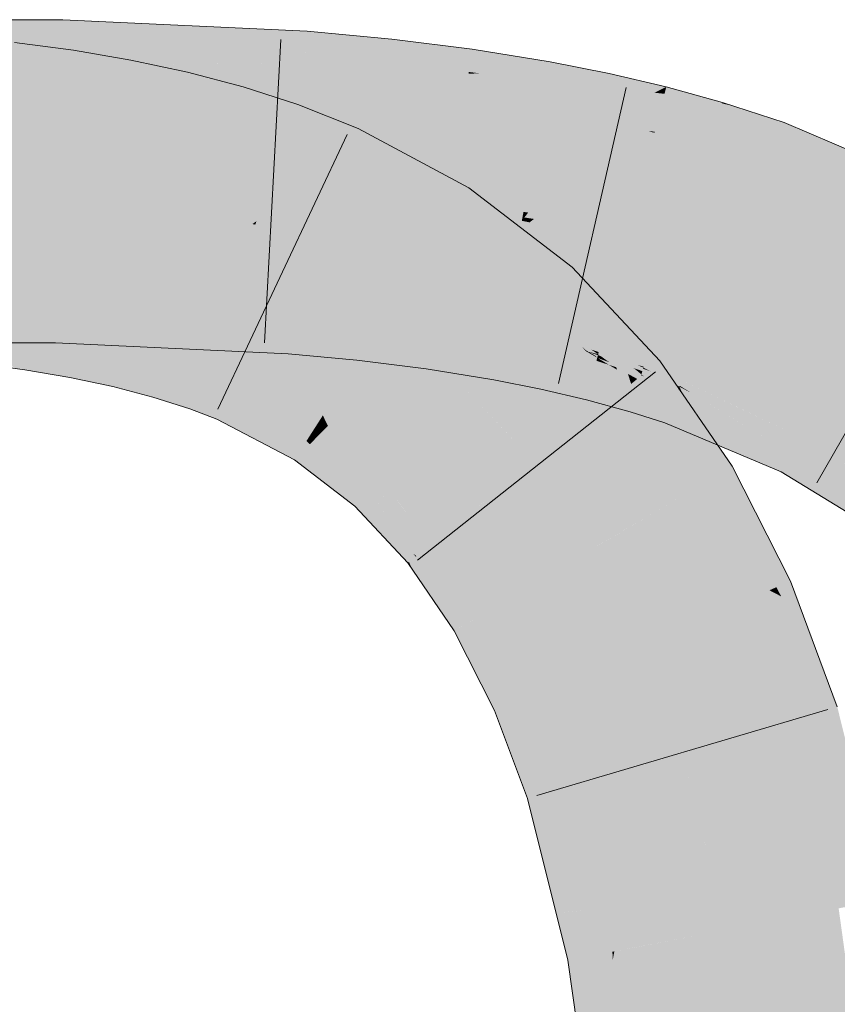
# Model space of a CAD drawing. Extents: x -620 to 300, y 62 to 1107.
# Tile 261 of 288: x 188.279 to 188.912, y 928.335 to 929.097. Entities that reach past the tile are written whole.
import ezdxf

# ---------------------------------------------------------------- set-up
doc = ezdxf.new("R2010")
doc.units = 0
doc.layers.get('0').update_dxf_attribs({"lineweight": 35})
doc.layers.add('E_Leerrohr 25-A06G9G0X8I', color=7, linetype='Continuous', lineweight=9, true_color=0xff8000)
doc.layers.add('E_Leerrohr 25-Shading', color=7, linetype='Continuous', lineweight=9, true_color=0xff8000)

# ---------------------------------------------------------------- blocks, each defined once
blk = doc.blocks.new('Shading-A06G9FMN8I', base_point=(255.3952, 758.47839))
at = {"layer": 'E_Leerrohr 25-Shading', "color": 43, "true_color": 0xd7ab7f}
for points in [[(188.27417, 929.0968), (188.18578, 929.06024), (188.31175, 929.06183), (188.28503, 929.06018)], [(188.27417, 929.0968), (188.31175, 929.06183), (188.31256, 929.09674)], [(188.50153, 929.08801), (188.31256, 929.09674), (188.3378, 929.06396), (188.3118, 929.06433)], [(188.50009, 929.06323), (188.50153, 929.08801), (188.43526, 929.06274), (188.3378, 929.06396)], [(188.50153, 929.08801), (188.50009, 929.06317), (188.56723, 929.08185), (188.52374, 929.06238)], [(188.31531, 929.03699), (188.32083, 929.07318), (188.27107, 929.04291), (188.27515, 929.07928)], [(188.56723, 929.08185), (188.52374, 929.06238), (188.56494, 929.06091)], [(188.62672, 929.0564), (188.62926, 929.0741), (188.56494, 929.06091), (188.56723, 929.08185)], [(188.35826, 929.0296), (188.36516, 929.06555), (188.31531, 929.03699), (188.32083, 929.07318)], [(188.63588, 929.0553), (188.62926, 929.0741), (188.62672, 929.0564)], [(188.63588, 929.0553), (188.68814, 929.05591), (188.62926, 929.0741), (188.68962, 929.06433)], [(188.28503, 929.06018), (188.31171, 929.06018), (188.31175, 929.06183)], [(188.32375, 929.06189), (188.31171, 929.06018), (188.50009, 929.06317), (188.32368, 929.05957)], [(188.31175, 929.06183), (188.31171, 929.06018), (188.32375, 929.06189)], [(188.3118, 929.06433), (188.31175, 929.06183), (188.3378, 929.06396), (188.32375, 929.06189)], [(188.32368, 929.05957), (188.4994, 929.05145), (188.50009, 929.06317)], [(188.3378, 929.06396), (188.32375, 929.06189), (188.43526, 929.06274)], [(188.32375, 929.06189), (188.50009, 929.06317), (188.50009, 929.06323)], [(188.40048, 929.02063), (188.40895, 929.05621), (188.35826, 929.0296), (188.36516, 929.06555)], [(188.50009, 929.06317), (188.4994, 929.05145), (188.52374, 929.06238)], [(188.52374, 929.06238), (188.4994, 929.05145), (188.564, 929.05225), (188.52426, 929.04913)], [(188.52374, 929.06238), (188.564, 929.05225), (188.56494, 929.06091)], [(188.564, 929.05225), (188.62656, 929.05518), (188.56494, 929.06091), (188.62672, 929.0564)], [(188.73515, 929.05481), (188.73526, 929.0553), (188.68814, 929.05591), (188.68962, 929.06433)], [(188.44183, 929.0097), (188.45209, 929.04486), (188.40048, 929.02063), (188.40895, 929.05621)], [(188.564, 929.05225), (188.53122, 929.04968), (188.56384, 929.0509)], [(188.564, 929.05225), (188.56384, 929.0509), (188.62656, 929.05518), (188.62595, 929.05096)], [(188.63889, 929.05536), (188.62656, 929.05518), (188.68683, 929.04858), (188.62595, 929.05096)], [(188.62656, 929.05518), (188.63588, 929.0553), (188.62672, 929.0564)], [(188.68814, 929.05591), (188.63889, 929.05536), (188.68748, 929.05225)], [(188.63889, 929.05536), (188.68683, 929.04858), (188.68748, 929.05225)], [(188.68748, 929.05225), (188.68683, 929.04858), (188.73354, 929.0473), (188.733, 929.04492)], [(188.73515, 929.05481), (188.68814, 929.05591), (188.73354, 929.0473), (188.68748, 929.05225)], [(188.77956, 929.04486), (188.73526, 929.0553), (188.77272, 929.0415), (188.73354, 929.0473)], [(188.48221, 928.9967), (188.49446, 929.03119), (188.44183, 929.0097), (188.45209, 929.04486)], [(188.53122, 929.04968), (188.52426, 929.04913), (188.56384, 929.0509), (188.56325, 929.04547)], [(188.56384, 929.0509), (188.56325, 929.04547), (188.62595, 929.05096), (188.62407, 929.03784)], [(188.62595, 929.05096), (188.62407, 929.03784), (188.68683, 929.04858), (188.68323, 929.02826)], [(188.68683, 929.04858), (188.68323, 929.02826), (188.733, 929.04492), (188.72751, 929.01947)], [(188.733, 929.04492), (188.72751, 929.01947), (188.77039, 929.04041)], [(188.73354, 929.0473), (188.733, 929.04492), (188.77272, 929.0415), (188.77039, 929.04041)], [(188.77849, 929.04065), (188.77956, 929.04486), (188.77272, 929.0415)], [(188.8226, 929.0321), (188.77956, 929.04486), (188.77849, 929.04065)], [(188.8226, 929.0321), (188.82285, 929.03204), (188.77956, 929.04486), (188.82309, 929.0329)], [(188.77039, 929.04041), (188.72751, 929.01947), (188.77074, 929.01025), (188.76553, 929.01056)], [(188.77818, 929.03949), (188.77849, 929.04065), (188.77039, 929.04041), (188.77272, 929.0415)], [(188.77039, 929.04041), (188.77074, 929.01025), (188.77818, 929.03949)], [(188.77074, 929.01025), (188.81505, 929.00598), (188.77818, 929.03949), (188.82285, 929.03204)], [(188.77818, 929.03949), (188.8226, 929.0321), (188.77849, 929.04065)], [(188.52516, 928.97968), (188.54117, 929.01263), (188.48221, 928.9967), (188.49446, 929.03119)], [(188.81505, 929.00598), (188.83122, 929.03021), (188.82285, 929.03204)], [(188.81505, 929.00598), (188.86366, 928.9989), (188.83122, 929.03021), (188.87094, 929.01721)], [(188.83122, 929.03021), (188.82309, 929.0329), (188.82285, 929.03204)], [(188.97734, 928.97156), (188.87094, 929.01721), (188.86366, 928.9989)], [(188.61577, 928.94946), (188.62683, 928.96674), (188.52536, 928.9801), (188.54117, 929.01263)], [(188.76553, 929.01056), (188.77051, 929.0094), (188.77074, 929.01025)], [(188.77051, 929.0094), (188.81262, 928.9978), (188.77074, 929.01025), (188.81505, 929.00598)], [(188.81262, 928.9978), (188.85741, 928.98315), (188.81505, 929.00598), (188.86366, 928.9989)], [(188.85741, 928.98315), (188.97734, 928.97156), (188.86366, 928.9989)], [(188.97734, 928.97156), (188.85741, 928.98315), (188.96753, 928.94037), (188.9445, 928.94592)], [(188.52516, 928.97968), (188.60706, 928.93591), (188.52536, 928.9801), (188.61577, 928.94946)], [(188.70309, 928.90137), (188.70667, 928.90533), (188.61577, 928.94946), (188.62683, 928.96674)], [(188.60706, 928.93591), (188.68204, 928.87823), (188.61577, 928.94946), (188.70309, 928.90137)], [(188.68204, 928.87823), (188.73344, 928.87671), (188.70309, 928.90137)], [(188.73344, 928.87671), (188.70667, 928.90533), (188.70309, 928.90137)], [(188.27417, 928.8468), (188.30676, 928.8468), (188.18578, 928.88348), (188.30762, 928.88342)], [(188.30762, 928.88342), (188.30676, 928.8468), (188.48669, 928.87335), (188.46782, 928.83929)], [(188.48904, 928.87323), (188.48915, 928.87494), (188.30762, 928.88342)], [(188.74661, 928.83362), (188.73344, 928.87671), (188.69398, 928.86542), (188.68204, 928.87823)], [(188.77449, 928.83276), (188.73344, 928.87671), (188.76456, 928.82483), (188.74661, 928.83362)], [(188.46782, 928.83929), (188.48703, 928.83844), (188.48669, 928.87335), (188.48904, 928.87323)], [(188.48904, 928.87323), (188.48703, 928.83844), (188.51782, 928.86993)], [(188.51782, 928.86993), (188.48703, 928.83844), (188.54355, 928.86566), (188.54001, 928.83337)], [(188.48915, 928.87494), (188.48904, 928.87323), (188.51988, 928.87207), (188.51782, 928.86993)], [(188.51988, 928.87207), (188.51782, 928.86993), (188.53514, 928.86792)], [(188.51782, 928.86993), (188.54355, 928.86566), (188.53514, 928.86792)], [(188.51988, 928.87207), (188.52177, 928.87152), (188.54399, 928.86975), (188.54393, 928.8692)], [(188.52177, 928.87152), (188.54355, 928.86566), (188.54393, 928.8692)], [(188.54355, 928.86566), (188.59711, 928.84967), (188.54393, 928.8692), (188.59879, 928.86145)], [(188.59879, 928.86145), (188.599, 928.86285), (188.54393, 928.8692), (188.54399, 928.86975)], [(188.28862, 928.86224), (188.25143, 928.86725), (188.28845, 928.86121), (188.25171, 928.86676)], [(188.25171, 928.86676), (188.25356, 928.86353), (188.28845, 928.86121), (188.28795, 928.85791)], [(188.25356, 928.86353), (188.27417, 928.82721), (188.28795, 928.85791), (188.28308, 928.82605)], [(188.28795, 928.85791), (188.32387, 928.85046), (188.28845, 928.86121), (188.32458, 928.85419)], [(188.32458, 928.85419), (188.32494, 928.85602), (188.28845, 928.86121), (188.28862, 928.86224)], [(188.54001, 928.83337), (188.5938, 928.8266), (188.54355, 928.86566), (188.59711, 928.84967)], [(188.59711, 928.84967), (188.64848, 928.83234), (188.59879, 928.86145), (188.65189, 928.85156)], [(188.59879, 928.86145), (188.65189, 928.85156), (188.59894, 928.86249), (188.65218, 928.85315)], [(188.65218, 928.85315), (188.65236, 928.85425), (188.59894, 928.86249), (188.599, 928.86285)], [(188.74661, 928.83362), (188.69398, 928.86542), (188.70981, 928.85175)], [(188.70981, 928.85175), (188.69398, 928.86542), (188.70427, 928.85449), (188.70406, 928.85468)], [(188.28308, 928.82605), (188.31802, 928.82007), (188.28795, 928.85791), (188.32387, 928.85046)], [(188.32387, 928.85046), (188.35789, 928.84167), (188.32458, 928.85419), (188.35887, 928.84576)], [(188.32458, 928.85419), (188.35887, 928.84576), (188.32487, 928.85577), (188.35938, 928.84784)], [(188.35938, 928.84784), (188.35956, 928.84863), (188.32487, 928.85577), (188.32494, 928.85602)], [(188.6897, 928.84485), (188.69009, 928.84674), (188.65218, 928.85315), (188.65236, 928.85425)], [(188.71931, 928.84131), (188.70406, 928.85468), (188.71376, 928.8443)], [(188.70427, 928.85449), (188.71214, 928.8476), (188.70981, 928.85175), (188.7182, 928.84448)], [(188.31802, 928.82007), (188.35109, 928.81299), (188.32387, 928.85046), (188.35789, 928.84167)], [(188.35887, 928.84576), (188.39111, 928.83588), (188.35938, 928.84784), (188.39185, 928.83838)], [(188.39185, 928.83838), (188.39232, 928.84003), (188.35938, 928.84784), (188.35956, 928.84863)], [(188.5938, 928.8266), (188.64597, 928.81818), (188.59711, 928.84967), (188.64848, 928.83234)], [(188.64848, 928.83234), (188.6841, 928.81897), (188.65189, 928.85156), (188.68927, 928.8429)], [(188.65189, 928.85156), (188.68927, 928.8429), (188.65218, 928.85315), (188.6897, 928.84485)], [(188.69003, 928.84644), (188.6897, 928.84485), (188.70917, 928.84167)], [(188.69009, 928.84674), (188.69003, 928.84644), (188.71751, 928.84027), (188.70917, 928.84167)], [(188.70981, 928.85175), (188.7182, 928.84448), (188.74661, 928.83362), (188.74794, 928.82935)], [(188.7182, 928.84448), (188.71214, 928.8476), (188.726, 928.83777), (188.71931, 928.84131)], [(188.35109, 928.81299), (188.38206, 928.80487), (188.35789, 928.84167), (188.38982, 928.83148)], [(188.35789, 928.84167), (188.38982, 928.83148), (188.35802, 928.84216), (188.39005, 928.83221)], [(188.35802, 928.84216), (188.39005, 928.83221), (188.35887, 928.84576), (188.39111, 928.83588)], [(188.39111, 928.83588), (188.42104, 928.82452), (188.39185, 928.83838), (188.42207, 928.82745)], [(188.39185, 928.83838), (188.42207, 928.82745), (188.39223, 928.83972), (188.4227, 928.82922)], [(188.4227, 928.82922), (188.42303, 928.83014), (188.39223, 928.83972), (188.39232, 928.84003)], [(188.6841, 928.81897), (188.71837, 928.80481), (188.68927, 928.8429), (188.72554, 928.83295)], [(188.68927, 928.8429), (188.72554, 928.83295), (188.6897, 928.84485), (188.72612, 928.83521)], [(188.70917, 928.84167), (188.6897, 928.84485), (188.72664, 928.83728), (188.72612, 928.83521)], [(188.71751, 928.84027), (188.70917, 928.84167), (188.72665, 928.83734), (188.72664, 928.83728)], [(188.71376, 928.8443), (188.7178, 928.8407), (188.71931, 928.84131), (188.72392, 928.83728)], [(188.71968, 928.83905), (188.71376, 928.8443), (188.71751, 928.84027)], [(188.74866, 928.81207), (188.74936, 928.81262), (188.71751, 928.84027), (188.71968, 928.83905)], [(188.71751, 928.84027), (188.74593, 928.80988), (188.74866, 928.81207)], [(188.72665, 928.83734), (188.72685, 928.83807), (188.71751, 928.84027)], [(188.72392, 928.83728), (188.7178, 928.8407), (188.72638, 928.83514), (188.71968, 928.83905)], [(188.74794, 928.82935), (188.7182, 928.84448), (188.74913, 928.82544), (188.726, 928.83777)], [(188.726, 928.83777), (188.71931, 928.84131), (188.73128, 928.83319), (188.72392, 928.83728)], [(188.71968, 928.83905), (188.74936, 928.81262), (188.72638, 928.83514), (188.75079, 928.81378)], [(188.38206, 928.80487), (188.41077, 928.79565), (188.38982, 928.83148), (188.41939, 928.81989)], [(188.38982, 928.83148), (188.41939, 928.81989), (188.39005, 928.83221), (188.41974, 928.82086)], [(188.39005, 928.83221), (188.41974, 928.82086), (188.39111, 928.83588), (188.42104, 928.82452)], [(188.64597, 928.81818), (188.68236, 928.81091), (188.64848, 928.83234), (188.6841, 928.81897)], [(188.71837, 928.80481), (188.73152, 928.79883), (188.72554, 928.83295), (188.72754, 928.83228)], [(188.72392, 928.83728), (188.75079, 928.81378), (188.73128, 928.83319), (188.75232, 928.815)], [(188.72554, 928.83295), (188.72754, 928.83228), (188.72612, 928.83521), (188.72723, 928.83484)], [(188.74913, 928.82544), (188.726, 928.83777), (188.74992, 928.82281), (188.73128, 928.83319)], [(188.72612, 928.83521), (188.72723, 928.83484), (188.72665, 928.83734), (188.72696, 928.83722)], [(188.72696, 928.83722), (188.72685, 928.83807), (188.72665, 928.83734)], [(188.72696, 928.83722), (188.72723, 928.8371), (188.72685, 928.83807), (188.73674, 928.83423)], [(188.72685, 928.83807), (188.73674, 928.83423), (188.76186, 928.82758), (188.76161, 928.82678)], [(188.72685, 928.83807), (188.76186, 928.82758), (188.75722, 928.82971)], [(188.72685, 928.83807), (188.76186, 928.82758), (188.72685, 928.83807)], [(188.72879, 928.83655), (188.72696, 928.83722), (188.73424, 928.83264), (188.72723, 928.83484)], [(188.72723, 928.8371), (188.76105, 928.82489), (188.73674, 928.83423), (188.76106, 928.82495)], [(188.73424, 928.83264), (188.72723, 928.83484), (188.73552, 928.83173)], [(188.74083, 928.82794), (188.73552, 928.83173), (188.72726, 928.83459), (188.72723, 928.83484)], [(188.72726, 928.83459), (188.72754, 928.83228), (188.73521, 928.82977)], [(188.74083, 928.82794), (188.72726, 928.83459), (188.73521, 928.82977)], [(188.75162, 928.79327), (188.72754, 928.83228), (188.73152, 928.79883)], [(188.75162, 928.79327), (188.74142, 928.82605), (188.72754, 928.83228), (188.73521, 928.82977)], [(188.75433, 928.82727), (188.72879, 928.83655), (188.75626, 928.82574), (188.73424, 928.83264)], [(188.73128, 928.83319), (188.75232, 928.815), (188.74992, 928.82281)], [(188.75626, 928.82574), (188.73424, 928.83264), (188.76031, 928.82245), (188.73552, 928.83173)], [(188.76031, 928.82245), (188.73552, 928.83173), (188.7601, 928.82172), (188.74083, 928.82794)], [(188.73674, 928.83423), (188.76106, 928.82495), (188.76161, 928.82678)], [(188.76456, 928.82483), (188.74661, 928.83362), (188.76152, 928.82239), (188.74794, 928.82935)], [(188.79047, 928.80957), (188.77449, 928.83276), (188.76456, 928.82483)], [(188.41974, 928.82086), (188.44284, 928.81042), (188.42104, 928.82452), (188.44455, 928.81396)], [(188.42104, 928.82452), (188.44455, 928.81396), (188.42207, 928.82745), (188.44606, 928.81708)], [(188.42207, 928.82745), (188.44606, 928.81708), (188.4227, 928.82922), (188.44704, 928.81909)], [(188.44704, 928.81909), (188.44785, 928.82074), (188.4227, 928.82922), (188.42303, 928.83014)], [(188.74142, 928.82605), (188.74081, 928.82794), (188.73521, 928.82977)], [(188.75543, 928.81757), (188.74081, 928.82794), (188.74142, 928.82605)], [(188.7601, 928.82172), (188.74081, 928.82794), (188.75826, 928.81555)], [(188.75826, 928.81555), (188.75543, 928.81757), (188.75162, 928.79327), (188.74142, 928.82605)], [(188.76152, 928.82239), (188.74794, 928.82935), (188.75883, 928.82025), (188.74913, 928.82544)], [(188.75883, 928.82025), (188.74913, 928.82544), (188.75708, 928.81885), (188.74992, 928.82281)], [(188.75626, 928.82574), (188.76086, 928.82428), (188.75433, 928.82727), (188.76105, 928.82489)], [(188.76031, 928.82245), (188.76086, 928.82428), (188.75626, 928.82574)], [(188.76186, 928.82758), (188.76208, 928.82837), (188.75722, 928.82971)], [(188.76086, 928.82428), (188.76031, 928.82245), (188.77339, 928.81976), (188.76138, 928.82153)], [(188.77339, 928.81976), (188.76106, 928.82495), (188.76086, 928.82428)], [(188.77339, 928.81976), (188.76161, 928.82678), (188.76106, 928.82495)], [(188.79614, 928.80127), (188.79047, 928.80957), (188.76152, 928.82239), (188.76456, 928.82483)], [(188.76775, 928.82465), (188.76186, 928.82758), (188.76161, 928.82678)], [(188.77339, 928.81976), (188.789, 928.81409), (188.76161, 928.82678), (188.76775, 928.82465)], [(188.76186, 928.82758), (188.79205, 928.81891), (188.76208, 928.82837)], [(188.76186, 928.82758), (188.7619, 928.82758), (188.79205, 928.81891), (188.79149, 928.8175)], [(188.7619, 928.82758), (188.78993, 928.8136), (188.79149, 928.8175)], [(188.41077, 928.79565), (188.43182, 928.78778), (188.41939, 928.81989), (188.44228, 928.80927)], [(188.41939, 928.81989), (188.44228, 928.80927), (188.41974, 928.82086), (188.44284, 928.81042)], [(188.44455, 928.81396), (188.50429, 928.77588), (188.44606, 928.81708), (188.50664, 928.77954)], [(188.44606, 928.81708), (188.50664, 928.77954), (188.44704, 928.81909), (188.50841, 928.78229)], [(188.44704, 928.81909), (188.50841, 928.78229), (188.44771, 928.82043), (188.51001, 928.78479)], [(188.51001, 928.78479), (188.51154, 928.78717), (188.44771, 928.82043), (188.44785, 928.82074)], [(188.68236, 928.81091), (188.7178, 928.80261), (188.6841, 928.81897), (188.71837, 928.80481)], [(188.74992, 928.82281), (188.75232, 928.815), (188.75708, 928.81885)], [(188.77852, 928.78491), (188.76767, 928.80859), (188.75162, 928.79327), (188.75826, 928.81555)], [(188.75883, 928.82025), (188.75232, 928.815), (188.80188, 928.79291), (188.83052, 928.75122)], [(188.76767, 928.80859), (188.76199, 928.82098), (188.75826, 928.81555), (188.7601, 928.82172)], [(188.76152, 928.82239), (188.75883, 928.82025), (188.79614, 928.80127), (188.80188, 928.79291)], [(188.76031, 928.82245), (188.7601, 928.82172), (188.76138, 928.82153)], [(188.76138, 928.82153), (188.7601, 928.82172), (188.76173, 928.82123)], [(188.7601, 928.82172), (188.76201, 928.82098), (188.76173, 928.82123)], [(188.77339, 928.81976), (188.76138, 928.82153), (188.78734, 928.8136), (188.76173, 928.82123)], [(188.76201, 928.82098), (188.78734, 928.8136), (188.76173, 928.82123)], [(188.7851, 928.80145), (188.76199, 928.82098), (188.78333, 928.797), (188.76767, 928.80859)], [(188.78888, 928.81097), (188.76199, 928.82098), (188.7851, 928.80145)], [(188.76201, 928.82098), (188.78888, 928.81097), (188.78734, 928.8136), (188.78922, 928.81183)], [(188.77339, 928.81976), (188.78734, 928.8136), (188.7868, 928.81409)], [(188.78966, 928.81293), (188.78993, 928.8136), (188.77339, 928.81976), (188.789, 928.81409)], [(188.78993, 928.8136), (188.87566, 928.76093), (188.79149, 928.8175), (188.88252, 928.77435)], [(188.79196, 928.81873), (188.79149, 928.8175), (188.82117, 928.80536), (188.83971, 928.79468)], [(188.79205, 928.81891), (188.79196, 928.81873), (188.81339, 928.80988), (188.82117, 928.80536)], [(188.43182, 928.78778), (188.49176, 928.75635), (188.44228, 928.80927), (188.50111, 928.77094)], [(188.44228, 928.80927), (188.50111, 928.77094), (188.44284, 928.81042), (188.50211, 928.77246)], [(188.44284, 928.81042), (188.50211, 928.77246), (188.44455, 928.81396), (188.50429, 928.77588)], [(188.74866, 928.81207), (188.74593, 928.80988), (188.75705, 928.80219)], [(188.75705, 928.80219), (188.74593, 928.80988), (188.79321, 928.75958), (188.80698, 928.7373)], [(188.80698, 928.7373), (188.74593, 928.80988), (188.75566, 928.79572)], [(188.76036, 928.79987), (188.74936, 928.81262), (188.75705, 928.80219), (188.74866, 928.81207)], [(188.76704, 928.79523), (188.75079, 928.81378), (188.76036, 928.79987), (188.74936, 928.81262)], [(188.77422, 928.79028), (188.75232, 928.815), (188.76704, 928.79523), (188.75079, 928.81378)], [(188.83052, 928.75122), (188.75232, 928.815), (188.77422, 928.79028)], [(188.76767, 928.80859), (188.77852, 928.78491), (188.78333, 928.797)], [(188.83968, 928.75903), (188.79144, 928.80945), (188.7851, 928.80145), (188.78888, 928.81097)], [(188.78734, 928.8136), (188.78966, 928.81293), (188.7868, 928.81409)], [(188.78922, 928.81183), (188.78966, 928.81293), (188.78734, 928.8136)], [(188.78888, 928.81097), (188.79112, 928.80981), (188.78922, 928.81183)], [(188.79112, 928.80981), (188.78888, 928.81097), (188.79144, 928.80945)], [(188.79112, 928.80981), (188.78966, 928.81293), (188.78922, 928.81183)], [(188.7991, 928.80798), (188.78993, 928.8136), (188.78966, 928.81293)], [(188.79112, 928.80981), (188.82021, 928.79498), (188.78966, 928.81293), (188.7991, 928.80798)], [(188.82021, 928.79498), (188.79112, 928.80981), (188.87566, 928.76093), (188.79144, 928.80945)], [(188.87566, 928.76093), (188.79144, 928.80945), (188.86845, 928.74689), (188.83968, 928.75903)], [(188.81339, 928.80988), (188.82117, 928.80536), (188.88515, 928.77948), (188.88379, 928.77679)], [(188.7178, 928.80261), (188.73152, 928.79883), (188.71837, 928.80481)], [(188.76036, 928.79987), (188.75705, 928.80219), (188.78828, 928.76752), (188.79321, 928.75958)], [(188.82297, 928.76611), (188.7851, 928.80145), (188.81923, 928.7677), (188.78333, 928.797)], [(188.83968, 928.75903), (188.7851, 928.80145), (188.82297, 928.76611)], [(188.82117, 928.80536), (188.83971, 928.79468), (188.88379, 928.77679), (188.88252, 928.77435)], [(188.75566, 928.79572), (188.79901, 928.7326), (188.80698, 928.7373)], [(188.78828, 928.76752), (188.78098, 928.77936), (188.76036, 928.79987), (188.76704, 928.79523)], [(188.78098, 928.77936), (188.77422, 928.79028), (188.76704, 928.79523)], [(188.78333, 928.797), (188.77852, 928.78491), (188.81923, 928.7677)], [(188.51317, 928.77789), (188.51767, 928.78247), (188.50841, 928.78229), (188.51154, 928.78717)], [(188.83052, 928.75122), (188.77422, 928.79028), (188.81627, 928.7428)], [(188.81627, 928.7428), (188.77422, 928.79028), (188.81412, 928.74152), (188.78098, 928.77936)], [(188.50429, 928.77588), (188.5078, 928.77252), (188.50664, 928.77954), (188.51085, 928.77557)], [(188.50664, 928.77954), (188.51085, 928.77557), (188.50841, 928.78229), (188.51317, 928.77789)], [(188.51085, 928.77557), (188.55278, 928.73602), (188.51317, 928.77789), (188.5555, 928.73895)], [(188.5555, 928.73895), (188.55833, 928.74213), (188.51317, 928.77789), (188.51767, 928.78247)], [(188.51767, 928.78247), (188.51978, 928.78033), (188.56316, 928.74738), (188.56163, 928.74573)], [(188.51978, 928.78033), (188.55833, 928.74213), (188.56163, 928.74573)], [(188.81412, 928.74152), (188.78098, 928.77936), (188.81187, 928.74023), (188.78828, 928.76752)], [(188.9173, 928.75372), (188.9274, 928.75201), (188.88379, 928.77679), (188.88515, 928.77948)], [(188.9274, 928.75201), (188.9314, 928.75134), (188.88515, 928.77948)], [(188.50111, 928.77094), (188.49176, 928.75635), (188.50371, 928.76837)], [(188.50211, 928.77246), (188.50111, 928.77094), (188.50499, 928.76965), (188.50371, 928.76837)], [(188.50499, 928.76965), (188.5078, 928.77252), (188.50211, 928.77246), (188.50429, 928.77588)], [(188.50499, 928.76965), (188.50371, 928.76837), (188.54666, 928.72925), (188.54518, 928.7276)], [(188.54666, 928.72925), (188.54942, 928.7323), (188.50499, 928.76965), (188.5078, 928.77252)], [(188.5078, 928.77252), (188.54942, 928.7323), (188.51085, 928.77557), (188.55278, 928.73602)], [(188.88252, 928.77435), (188.87566, 928.76093), (188.90977, 928.75507)], [(188.88379, 928.77679), (188.88252, 928.77435), (188.9173, 928.75372), (188.90977, 928.75507)], [(188.50371, 928.76837), (188.49176, 928.75635), (188.54518, 928.7276), (188.53853, 928.72028)], [(188.81187, 928.74023), (188.78828, 928.76752), (188.81039, 928.73932), (188.79321, 928.75958)], [(188.79321, 928.75958), (188.80698, 928.7373), (188.81039, 928.73932)], [(188.86845, 928.74689), (188.9425, 928.70184), (188.87566, 928.76093), (188.94455, 928.70471)], [(188.90977, 928.75507), (188.87566, 928.76093), (188.95671, 928.7218), (188.94455, 928.70471)], [(188.9173, 928.75372), (188.90977, 928.75507), (188.95903, 928.72504), (188.95671, 928.7218)], [(188.56163, 928.74573), (188.60283, 928.69519), (188.56316, 928.74738), (188.60625, 928.69794)], [(188.60625, 928.69794), (188.60799, 928.69934), (188.56316, 928.74738)], [(188.87288, 928.66125), (188.87566, 928.66248), (188.81627, 928.7428), (188.83052, 928.75122)], [(188.55833, 928.74213), (188.55278, 928.73602), (188.56703, 928.73053), (188.55887, 928.7276)], [(188.55833, 928.74213), (188.59706, 928.69055), (188.56163, 928.74573), (188.60283, 928.69519)], [(188.81039, 928.73932), (188.80698, 928.7373), (188.86476, 928.65771), (188.85942, 928.65533)], [(188.86707, 928.65869), (188.81187, 928.74023), (188.86476, 928.65771), (188.81039, 928.73932)], [(188.87013, 928.66003), (188.81412, 928.74152), (188.86707, 928.65869), (188.81187, 928.74023)], [(188.81627, 928.7428), (188.81412, 928.74152), (188.87288, 928.66125), (188.87013, 928.66003)], [(188.58232, 928.67877), (188.58554, 928.68134), (188.54666, 928.72925), (188.54942, 928.7323)], [(188.55278, 928.73602), (188.54942, 928.7323), (188.55887, 928.7276), (188.55402, 928.72583)], [(188.79901, 928.7326), (188.84212, 928.64777), (188.80698, 928.7373), (188.85942, 928.65533)], [(188.54518, 928.7276), (188.53853, 928.72028), (188.58038, 928.67725), (188.57942, 928.67645)], [(188.54666, 928.72925), (188.54518, 928.7276), (188.58232, 928.67877), (188.58038, 928.67725)], [(188.56703, 928.73053), (188.55402, 928.72583), (188.58615, 928.68182), (188.58389, 928.68365)], [(188.56703, 928.73053), (188.58615, 928.68182), (188.59706, 928.69055)], [(188.59706, 928.69055), (188.62978, 928.63245), (188.60283, 928.69519), (188.63573, 928.63599)], [(188.60283, 928.69519), (188.63573, 928.63599), (188.60625, 928.69794), (188.64124, 928.63922)], [(188.60625, 928.69794), (188.64124, 928.63922), (188.60799, 928.69934), (188.64503, 928.64148)], [(188.64503, 928.64148), (188.64688, 928.64258), (188.60799, 928.69934)], [(188.60548, 928.65991), (188.59706, 928.69055), (188.58615, 928.68182)], [(188.62978, 928.63245), (188.59706, 928.69055), (188.62971, 928.63245), (188.60548, 928.65991)], [(188.58232, 928.67877), (188.58038, 928.67725), (188.59305, 928.65656), (188.58386, 928.66992)], [(188.59305, 928.65656), (188.60837, 928.63416), (188.58232, 928.67877), (188.58554, 928.68134)], [(188.58389, 928.68365), (188.58554, 928.68134), (188.58615, 928.68182)], [(188.58554, 928.68134), (188.60548, 928.65991), (188.58615, 928.68182)], [(188.58554, 928.68134), (188.60837, 928.63416), (188.60548, 928.65991), (188.61537, 928.6239)], [(188.58038, 928.67725), (188.57942, 928.67645), (188.58386, 928.66992)], [(188.60548, 928.65991), (188.61537, 928.6239), (188.62971, 928.63245)], [(188.84212, 928.64777), (188.87685, 928.55463), (188.85942, 928.65533), (188.90279, 928.56232)], [(188.86476, 928.65771), (188.85942, 928.65533), (188.86853, 928.65057)], [(188.91194, 928.565), (188.85942, 928.65533), (188.90279, 928.56232)], [(188.85942, 928.65533), (188.91194, 928.565), (188.86853, 928.65057), (188.90492, 928.58173)], [(188.87257, 928.64844), (188.86707, 928.65869), (188.86853, 928.65057), (188.86476, 928.65771)], [(188.87799, 928.64563), (188.87013, 928.66003), (188.87257, 928.64844), (188.86707, 928.65869)], [(188.87288, 928.66125), (188.87013, 928.66003), (188.88289, 928.64307), (188.87799, 928.64563)], [(188.88289, 928.64307), (188.87566, 928.66248), (188.87288, 928.66125)], [(188.90492, 928.58173), (188.89215, 928.612), (188.86853, 928.65057), (188.87257, 928.64844)], [(188.89215, 928.612), (188.87799, 928.64563), (188.87257, 928.64844)], [(188.64124, 928.63922), (188.66832, 928.57178), (188.64503, 928.64148), (188.67436, 928.5744)], [(188.64503, 928.64148), (188.67436, 928.5744), (188.64688, 928.64258), (188.67831, 928.57611)], [(188.67831, 928.57611), (188.68016, 928.57697), (188.64688, 928.64258)], [(188.88289, 928.64307), (188.87799, 928.64563), (188.89043, 928.6228)], [(188.89043, 928.6228), (188.87799, 928.64563), (188.89963, 928.59808), (188.89215, 928.612)], [(188.62978, 928.63245), (188.65736, 928.56696), (188.63573, 928.63599), (188.66072, 928.56842)], [(188.63573, 928.63599), (188.66072, 928.56842), (188.64124, 928.63922), (188.66832, 928.57178)], [(188.61537, 928.6239), (188.64662, 928.56226), (188.62978, 928.63245), (188.65736, 928.56696)], [(188.89963, 928.59808), (188.89215, 928.612), (188.90768, 928.57648), (188.90492, 928.58173)], [(188.90492, 928.58173), (188.91194, 928.565), (188.90768, 928.57648)], [(188.66072, 928.56842), (188.67181, 928.52087), (188.66832, 928.57178), (188.67535, 928.54462)], [(188.66832, 928.57178), (188.67535, 928.54462), (188.67436, 928.5744), (188.67793, 928.56201)], [(188.67793, 928.56201), (188.68016, 928.57697), (188.67436, 928.5744)], [(188.70732, 928.50452), (188.68016, 928.57697), (188.69554, 928.50098), (188.67793, 928.56201)], [(188.64662, 928.56226), (188.67223, 928.49408), (188.65736, 928.56696), (188.67953, 928.49628)], [(188.65736, 928.56696), (188.67181, 928.52087), (188.66072, 928.56842)], [(188.90279, 928.56232), (188.93361, 928.46326), (188.91194, 928.565), (188.9433, 928.43878)], [(188.67793, 928.56201), (188.67535, 928.54462), (188.69554, 928.50098), (188.68727, 928.49854)], [(188.90279, 928.56232), (188.87685, 928.55463), (188.91391, 928.40936), (188.90935, 928.42377)], [(188.90279, 928.56232), (188.91391, 928.40936), (188.94836, 928.41595)], [(188.67535, 928.54462), (188.67181, 928.52087), (188.68727, 928.49854), (188.67953, 928.49628)], [(188.73117, 928.40881), (188.70732, 928.50452), (188.69002, 928.47614), (188.68727, 928.49854)], [(188.67953, 928.49628), (188.67223, 928.49408), (188.69832, 928.40601), (188.69426, 928.4057)], [(188.68727, 928.49854), (188.67953, 928.49628), (188.69002, 928.47614)], [(188.69832, 928.40601), (188.69856, 928.40607), (188.67953, 928.49628), (188.69002, 928.47614)], [(188.69856, 928.40607), (188.72527, 928.40826), (188.69002, 928.47614)], [(188.73117, 928.40881), (188.69002, 928.47614), (188.72527, 928.40826)], [(188.90935, 928.42377), (188.91298, 928.40918), (188.91391, 928.40936)], [(188.69426, 928.4057), (188.7034, 928.36902), (188.69832, 928.40601), (188.70592, 928.36951)], [(188.73788, 928.37561), (188.73685, 928.38599), (188.69832, 928.40601), (188.72527, 928.40826)], [(188.73788, 928.37561), (188.69832, 928.40601), (188.70592, 928.36951)], [(188.72527, 928.40826), (188.73685, 928.38599), (188.73117, 928.40881)], [(188.73685, 928.38599), (188.73788, 928.37561), (188.73894, 928.37579)], [(188.73894, 928.37579), (188.73936, 928.37592), (188.73685, 928.38599)], [(188.73788, 928.37561), (188.70592, 928.36951), (188.73816, 928.36951), (188.71826, 928.26343)], [(188.73894, 928.37579), (188.73788, 928.37561), (188.73909, 928.37445), (188.73816, 928.36951)], [(188.75471, 928.23602), (188.73909, 928.37445), (188.74446, 928.23535), (188.73816, 928.36951)], [(188.73909, 928.37445), (188.73936, 928.37592), (188.73894, 928.37579)], [(188.73936, 928.37592), (188.73909, 928.37445), (188.75592, 928.23608), (188.75471, 928.23602)], [(188.75896, 928.23627), (188.73936, 928.37592), (188.75592, 928.23608)], [(188.7034, 928.36902), (188.71826, 928.26343), (188.70592, 928.36951)], [(188.73816, 928.36951), (188.71826, 928.26343), (188.74446, 928.23535), (188.72241, 928.23389)]]:
    blk.add_solid(points, dxfattribs=at)
at = {"layer": 'E_Leerrohr 25-Shading', "color": 31, "true_color": 0xfabd7f}
for points in [[(188.28503, 929.06018), (188.2151, 929.06018), (188.27121, 928.9718), (188.2058, 928.97186)], [(188.27121, 928.9718), (188.30966, 928.9718), (188.28503, 929.06018), (188.31171, 929.06018)], [(188.31018, 928.99445), (188.30966, 928.9718), (188.32368, 929.05957), (188.4994, 929.05145)], [(188.31171, 929.06018), (188.31018, 928.99445), (188.32368, 929.05957)], [(188.4994, 929.05145), (188.30966, 928.9718), (188.49791, 929.0257), (188.43678, 928.96881)], [(188.52426, 929.04913), (188.49428, 928.9632), (188.56325, 929.04547), (188.55377, 928.95905)], [(188.4962, 928.99622), (188.49428, 928.9632), (188.52022, 929.04553), (188.52426, 929.04913)], [(188.49791, 929.0257), (188.4962, 928.99622), (188.52022, 929.04553)], [(188.52426, 929.04913), (188.4994, 929.05145), (188.49791, 929.0257)], [(188.61206, 928.95404), (188.62407, 929.03784), (188.55377, 928.95905), (188.56325, 929.04547)], [(188.30363, 928.96063), (188.31531, 929.03699), (188.26219, 928.96344), (188.27107, 929.04291)], [(188.34435, 928.95715), (188.35826, 929.0296), (188.30363, 928.96063), (188.31531, 929.03699)], [(188.66902, 928.94812), (188.68323, 929.02826), (188.61206, 928.95404), (188.62407, 929.03784)], [(188.38437, 928.95294), (188.40048, 929.02063), (188.34435, 928.95715), (188.35826, 929.0296)], [(188.49791, 929.0257), (188.43379, 928.966), (188.4962, 928.99622), (188.48137, 928.96381)], [(188.68323, 929.02826), (188.66902, 928.94812), (188.72751, 929.01947), (188.67268, 928.94763)], [(188.42377, 928.94781), (188.44183, 929.0097), (188.38437, 928.95294), (188.40048, 929.02063)], [(188.72751, 929.01947), (188.67268, 928.94763), (188.71776, 928.97449), (188.68207, 928.94653)], [(188.76553, 929.01056), (188.72751, 929.01947), (188.71776, 928.97449)], [(188.44183, 929.0097), (188.42377, 928.94781), (188.48221, 928.9967), (188.43613, 928.94586)], [(188.7088, 928.93311), (188.74869, 928.92377), (188.76553, 929.01056), (188.77051, 929.0094)], [(188.7088, 928.93311), (188.76553, 929.01056), (188.71776, 928.97449)], [(188.78798, 928.91516), (188.81262, 928.9978), (188.74886, 928.92444), (188.77051, 929.0094)], [(188.48221, 928.9967), (188.43613, 928.94586), (188.46266, 928.94171)], [(188.52257, 928.98071), (188.48221, 928.9967), (188.4624, 928.94098)], [(188.48137, 928.96381), (188.49428, 928.9632), (188.4962, 928.99622)], [(188.82639, 928.90521), (188.85741, 928.98315), (188.78798, 928.91516), (188.81262, 928.9978)], [(188.85741, 928.98315), (188.82639, 928.90521), (188.9445, 928.94592), (188.86064, 928.89459)], [(188.4624, 928.94098), (188.46146, 928.93829), (188.52257, 928.98071), (188.47537, 928.9353)], [(188.52257, 928.98071), (188.47537, 928.9353), (188.52516, 928.97968), (188.50093, 928.92987)], [(188.58783, 928.90601), (188.60706, 928.93591), (188.50093, 928.92987), (188.52516, 928.97968)], [(188.18578, 928.88348), (188.30762, 928.88342), (188.14917, 928.97186), (188.30966, 928.9718)], [(188.30966, 928.9718), (188.30952, 928.96576), (188.43379, 928.966), (188.40662, 928.94824)], [(188.30966, 928.9718), (188.43379, 928.966), (188.43678, 928.96881)], [(188.67381, 928.94006), (188.7088, 928.93311), (188.71776, 928.97449)], [(188.26126, 928.95508), (188.30196, 928.94958), (188.26219, 928.96344), (188.30363, 928.96063)], [(188.30196, 928.94958), (188.3416, 928.94281), (188.30363, 928.96063), (188.34435, 928.95715)], [(188.30952, 928.96576), (188.30762, 928.88342), (188.40662, 928.94824)], [(188.43379, 928.966), (188.40662, 928.94824), (188.45923, 928.93872)], [(188.49088, 928.90472), (188.49428, 928.9632), (188.43379, 928.966)], [(188.51988, 928.87207), (188.49428, 928.9632), (188.49088, 928.90472)], [(188.53693, 928.96021), (188.49428, 928.9632), (188.53636, 928.95923)], [(188.49428, 928.9632), (188.55275, 928.94958), (188.53636, 928.95923)], [(188.49428, 928.9632), (188.51988, 928.87207), (188.55275, 928.94958), (188.54399, 928.86975)], [(188.55377, 928.95905), (188.53693, 928.96021), (188.55362, 928.95764), (188.53636, 928.95923)], [(188.28862, 928.86224), (188.30196, 928.94958), (188.25143, 928.86725), (188.26126, 928.95508)], [(188.34419, 928.95636), (188.3416, 928.94281), (188.38397, 928.95123), (188.38002, 928.93463)], [(188.34435, 928.95715), (188.34419, 928.95636), (188.38437, 928.95294), (188.38397, 928.95123)], [(188.38002, 928.93463), (188.41707, 928.92487), (188.38437, 928.95294), (188.42377, 928.94781)], [(188.55275, 928.94958), (188.55362, 928.95764), (188.53636, 928.95923)], [(188.6067, 928.91669), (188.61153, 928.95038), (188.55275, 928.94958), (188.55362, 928.95764)], [(188.55362, 928.95764), (188.61153, 928.95038), (188.55377, 928.95905), (188.61206, 928.95404)], [(188.61206, 928.95404), (188.61166, 928.95123), (188.66902, 928.94812), (188.66829, 928.94403)], [(188.32494, 928.85602), (188.3416, 928.94281), (188.28862, 928.86224), (188.30196, 928.94958)], [(188.40662, 928.94824), (188.30762, 928.88342), (188.49088, 928.90472), (188.48915, 928.87494)], [(188.40662, 928.94824), (188.49088, 928.90472), (188.45923, 928.93872)], [(188.42377, 928.94781), (188.41707, 928.92487), (188.43613, 928.94586)], [(188.43613, 928.94586), (188.41707, 928.92487), (188.4624, 928.94098), (188.43265, 928.91986)], [(188.43613, 928.94586), (188.4624, 928.94098), (188.46266, 928.94171)], [(188.54399, 928.86975), (188.599, 928.86285), (188.55275, 928.94958), (188.6067, 928.91669)], [(188.65771, 928.88434), (188.6678, 928.94122), (188.6067, 928.91669), (188.61153, 928.95038)], [(188.61166, 928.95123), (188.61153, 928.95038), (188.66829, 928.94403), (188.6678, 928.94122)], [(188.67268, 928.94763), (188.66902, 928.94812), (188.66974, 928.94379), (188.66829, 928.94403)], [(188.68207, 928.94653), (188.67268, 928.94763), (188.67719, 928.94269), (188.66974, 928.94379)], [(188.85211, 928.8894), (188.92543, 928.85815), (188.9445, 928.94592), (188.9657, 928.93683)], [(188.35956, 928.84863), (188.38002, 928.93463), (188.32494, 928.85602), (188.3416, 928.94281)], [(188.45923, 928.93872), (188.43265, 928.91986), (188.46146, 928.93829), (188.45262, 928.91345)], [(188.46146, 928.93829), (188.45262, 928.91345), (188.47537, 928.9353)], [(188.4624, 928.94098), (188.45923, 928.93872), (188.46146, 928.93829)], [(188.6678, 928.94122), (188.65771, 928.88434), (188.67381, 928.94006), (188.65959, 928.88312)], [(188.67381, 928.94006), (188.65959, 928.88312), (188.70241, 928.90356), (188.69319, 928.86096)], [(188.66829, 928.94403), (188.6678, 928.94122), (188.66974, 928.94379)], [(188.66974, 928.94379), (188.6678, 928.94122), (188.67719, 928.94269), (188.67381, 928.94006)], [(188.70241, 928.90356), (188.7088, 928.93311), (188.67381, 928.94006)], [(188.39232, 928.84003), (188.41707, 928.92487), (188.35956, 928.84863), (188.38002, 928.93463)], [(188.47537, 928.9353), (188.45262, 928.91345), (188.50093, 928.92987), (188.4865, 928.90021)], [(188.50084, 928.92969), (188.4865, 928.90021), (188.58652, 928.90393), (188.5593, 928.86157)], [(188.50093, 928.92987), (188.50084, 928.92969), (188.58783, 928.90601), (188.58652, 928.90393)], [(188.6774, 928.87311), (188.68204, 928.87823), (188.58783, 928.90601), (188.60706, 928.93591)], [(188.73317, 928.86285), (188.74869, 928.92377), (188.70241, 928.90356), (188.7088, 928.93311)], [(188.41879, 928.92432), (188.41707, 928.92487), (188.40947, 928.87396), (188.40372, 928.87903)], [(188.41879, 928.92432), (188.40947, 928.87396), (188.4285, 928.91162)], [(188.4285, 928.91162), (188.43265, 928.91986), (188.41879, 928.92432)], [(188.75308, 928.87524), (188.74869, 928.92377), (188.73981, 928.88892)], [(188.74869, 928.92377), (188.78735, 928.91309), (188.74886, 928.92444), (188.78798, 928.91516)], [(188.74869, 928.92377), (188.75308, 928.87524), (188.78735, 928.91309), (188.77069, 928.85718)], [(188.43265, 928.91986), (188.4285, 928.91162), (188.44748, 928.89899), (188.44453, 928.89069)], [(188.44748, 928.89899), (188.45262, 928.91345), (188.43265, 928.91986)], [(188.6067, 928.91669), (188.60468, 928.90253), (188.65771, 928.88434), (188.65607, 928.87506)], [(188.78735, 928.91309), (188.82474, 928.90106), (188.78798, 928.91516), (188.82639, 928.90521)], [(188.44453, 928.89069), (188.4285, 928.91162), (188.43161, 928.85431), (188.40947, 928.87396)], [(188.46971, 928.86566), (188.4865, 928.90021), (188.44748, 928.89899), (188.45262, 928.91345)], [(188.79639, 928.82983), (188.82474, 928.90106), (188.77069, 928.85718), (188.78735, 928.91309)], [(188.51376, 928.79065), (188.5593, 928.86157), (188.46971, 928.86566), (188.4865, 928.90021)], [(188.48915, 928.87494), (188.51988, 928.87207), (188.49088, 928.90472)], [(188.58636, 928.90369), (188.5593, 928.86157), (188.67165, 928.86676), (188.62259, 928.81281)], [(188.67406, 928.86945), (188.58652, 928.90393), (188.67165, 928.86676), (188.58636, 928.90369)], [(188.58783, 928.90601), (188.58652, 928.90393), (188.6774, 928.87311), (188.67406, 928.86945)], [(188.60468, 928.90253), (188.599, 928.86285), (188.65607, 928.87506), (188.65236, 928.85425)], [(188.72612, 928.84003), (188.70241, 928.90356), (188.72156, 928.84155), (188.69319, 928.86096)], [(188.73317, 928.86285), (188.70241, 928.90356), (188.72725, 928.83966), (188.72612, 928.84003)], [(188.82474, 928.90106), (188.79639, 928.82983), (188.85211, 928.8894), (188.79886, 928.8269)], [(188.82504, 928.90186), (188.82474, 928.90106), (188.85522, 928.8913), (188.85211, 928.8894)], [(188.86064, 928.89459), (188.82639, 928.90521), (188.85522, 928.8913), (188.82504, 928.90186)], [(188.44748, 928.89899), (188.44453, 928.89069), (188.46971, 928.86566), (188.46753, 928.86121)], [(188.46753, 928.86121), (188.44453, 928.89069), (188.4545, 928.83441), (188.43161, 928.85431)], [(188.65959, 928.88312), (188.65771, 928.88434), (188.65739, 928.87433), (188.65607, 928.87506)], [(188.73317, 928.86285), (188.75722, 928.82971), (188.73981, 928.88892), (188.75308, 928.87524)], [(188.85211, 928.8894), (188.79886, 928.8269), (188.88515, 928.77948), (188.81339, 928.80988)], [(188.85211, 928.8894), (188.88515, 928.77948), (188.90083, 928.81012)], [(188.90083, 928.81012), (188.92543, 928.85815), (188.85211, 928.8894)], [(188.40372, 928.87903), (188.39232, 928.84003), (188.40947, 928.87396)], [(188.69319, 928.86096), (188.65959, 928.88312), (188.69191, 928.8551), (188.65739, 928.87433)], [(188.68204, 928.87823), (188.6774, 928.87311), (188.69398, 928.86542)], [(188.40947, 928.87396), (188.39232, 928.84003), (188.43161, 928.85431), (188.42303, 928.83014)], [(188.67406, 928.86945), (188.62259, 928.81281), (188.70406, 928.85468), (188.74593, 928.80988)], [(188.65607, 928.87506), (188.65236, 928.85425), (188.65739, 928.87433)], [(188.65739, 928.87433), (188.65236, 928.85425), (188.69191, 928.8551), (188.69009, 928.84674)], [(188.69398, 928.86542), (188.6774, 928.87311), (188.70406, 928.85468), (188.67406, 928.86945)], [(188.75308, 928.87524), (188.75722, 928.82971), (188.77069, 928.85718), (188.76208, 928.82837)], [(188.51376, 928.79065), (188.46753, 928.86121), (188.51154, 928.78717), (188.4545, 928.83441)], [(188.46971, 928.86566), (188.46753, 928.86121), (188.48476, 928.84003)], [(188.46753, 928.86121), (188.51376, 928.79065), (188.48476, 928.84003)], [(188.51767, 928.78247), (188.5593, 928.86157), (188.51376, 928.79065)], [(188.51767, 928.78247), (188.56316, 928.74738), (188.5593, 928.86157), (188.62259, 928.81281)], [(188.73317, 928.86285), (188.72725, 928.83966), (188.757, 928.83002)], [(188.43161, 928.85431), (188.42303, 928.83014), (188.4545, 928.83441), (188.44785, 928.82074)], [(188.69191, 928.8551), (188.69009, 928.84674), (188.71751, 928.84027)], [(188.7265, 928.8382), (188.69319, 928.86096), (188.71751, 928.84027), (188.69191, 928.8551)], [(188.76208, 928.82837), (188.79205, 928.81891), (188.77069, 928.85718), (188.79639, 928.82983)], [(188.90083, 928.81012), (188.9314, 928.75134), (188.91966, 928.84692), (188.9268, 928.83337)], [(188.72685, 928.83807), (188.72612, 928.84003), (188.7265, 928.8382), (188.72156, 928.84155)], [(188.72612, 928.84003), (188.72685, 928.83807), (188.72725, 928.83966)], [(188.72725, 928.83966), (188.72685, 928.83807), (188.757, 928.83002), (188.75722, 928.82971)], [(188.4545, 928.83441), (188.44785, 928.82074), (188.51154, 928.78717)], [(188.79639, 928.82983), (188.79205, 928.81891), (188.79886, 928.8269)], [(188.79886, 928.8269), (188.79205, 928.81891), (188.81339, 928.80988)], [(188.62259, 928.81281), (188.56316, 928.74738), (188.65468, 928.77844), (188.65668, 928.76483)], [(188.62259, 928.81281), (188.66585, 928.76654), (188.74593, 928.80988), (188.71344, 928.78387)], [(188.75566, 928.79572), (188.74593, 928.80988), (188.71344, 928.78387)], [(188.88515, 928.77948), (188.9314, 928.75134), (188.90083, 928.81012)], [(188.75566, 928.79572), (188.67696, 928.75464), (188.79901, 928.7326), (188.72824, 928.69073)], [(188.67696, 928.75464), (188.75566, 928.79572), (188.71344, 928.78387)], [(188.51154, 928.78717), (188.51767, 928.78247), (188.51376, 928.79065)], [(188.65668, 928.76483), (188.66585, 928.76654), (188.65468, 928.77844)], [(188.66585, 928.76654), (188.67696, 928.75464), (188.71344, 928.78387)], [(188.65668, 928.76483), (188.56316, 928.74738), (188.66017, 928.74115), (188.60799, 928.69934)], [(188.66585, 928.76654), (188.65668, 928.76483), (188.67177, 928.75043), (188.66017, 928.74115)], [(188.67177, 928.75043), (188.67696, 928.75464), (188.66585, 928.76654)], [(188.69452, 928.67078), (188.72295, 928.68756), (188.67177, 928.75043), (188.67696, 928.75464)], [(188.67696, 928.75464), (188.72295, 928.68756), (188.72824, 928.69073)], [(188.67177, 928.75043), (188.66017, 928.74115), (188.69452, 928.67078), (188.67451, 928.65894)], [(188.67451, 928.65894), (188.66017, 928.74115), (188.65546, 928.64764), (188.63261, 928.71906)], [(188.76114, 928.61237), (188.84212, 928.64777), (188.72295, 928.68756), (188.79901, 928.7326)], [(188.63261, 928.71906), (188.60799, 928.69934), (188.65546, 928.64764), (188.64688, 928.64258)], [(188.71175, 928.59076), (188.76114, 928.61237), (188.69452, 928.67078), (188.72295, 928.68756)], [(188.69452, 928.67078), (188.67451, 928.65894), (188.71175, 928.59076), (188.69011, 928.5813)], [(188.69011, 928.5813), (188.67451, 928.65894), (188.68016, 928.57697), (188.65546, 928.64764)], [(188.79208, 928.52954), (188.87685, 928.55463), (188.76114, 928.61237), (188.84212, 928.64777)], [(188.65546, 928.64764), (188.64688, 928.64258), (188.68016, 928.57697)], [(188.72455, 928.50958), (188.79208, 928.52954), (188.71175, 928.59076), (188.76114, 928.61237)], [(188.71175, 928.59076), (188.69011, 928.5813), (188.72455, 928.50958), (188.70732, 928.50452)], [(188.69011, 928.5813), (188.68016, 928.57697), (188.70732, 928.50452)], [(188.79208, 928.52954), (188.82025, 928.41632), (188.87685, 928.55463), (188.90935, 928.42377)], [(188.73685, 928.38599), (188.79208, 928.52954), (188.72455, 928.50958)], [(188.812, 928.43921), (188.79208, 928.52954), (188.73936, 928.37592), (188.73685, 928.38599)], [(188.81279, 928.44629), (188.79208, 928.52954), (188.812, 928.43921)], [(188.72455, 928.50958), (188.70732, 928.50452), (188.73311, 928.42358), (188.73117, 928.40881)], [(188.82025, 928.41632), (188.81279, 928.44629), (188.82243, 928.39178), (188.812, 928.43921)], [(188.812, 928.43921), (188.73936, 928.37592), (188.80624, 928.38873)], [(188.82243, 928.39178), (188.812, 928.43921), (188.80624, 928.38873)], [(188.73117, 928.40881), (188.73685, 928.38599), (188.73311, 928.42358)], [(188.82025, 928.41632), (188.82617, 928.39252), (188.90935, 928.42377), (188.91298, 928.40918)], [(188.82243, 928.39178), (188.82617, 928.39252), (188.82025, 928.41632)], [(188.84715, 928.242), (188.93536, 928.24768), (188.82617, 928.39252), (188.91298, 928.40918)], [(188.7923, 928.23846), (188.80624, 928.38873), (188.75896, 928.23627), (188.75772, 928.37939)], [(188.81871, 928.24011), (188.82243, 928.39178), (188.7923, 928.23846), (188.80624, 928.38873)], [(188.82243, 928.39178), (188.81871, 928.24011), (188.82591, 928.29431)], [(188.82784, 928.24072), (188.84715, 928.242), (188.82243, 928.39178), (188.82617, 928.39252)], [(188.75772, 928.37939), (188.73936, 928.37592), (188.75896, 928.23627)]]:
    blk.add_solid(points, dxfattribs=at)
blk = doc.blocks.new('Referenz-A06G9G138I')
at = {"layer": 'E_Leerrohr 25-A06G9G0X8I', "linetype": 'Continuous', "ltscale": 0.13}
for p, q in [((188.31255, 929.09675), (188.11832, 929.09687)), ((188.50153, 929.08799), (188.31255, 929.09675)), ((188.56724, 929.08187), (188.50153, 929.08799)), ((188.32083, 929.07317), (188.27515, 929.07931)), ((188.48135, 929.08143), (188.46858, 928.84677)), ((188.62926, 929.07409), (188.56724, 929.08187)), ((188.36516, 929.06558), (188.32083, 929.07317)), ((188.68963, 929.06433), (188.62926, 929.07409)), ((188.40895, 929.05622), (188.36516, 929.06558)), ((188.73525, 929.05527), (188.68963, 929.06433)), ((188.45209, 929.04486), (188.40895, 929.05622)), ((188.77956, 929.04487), (188.73525, 929.05527)), ((188.49446, 929.03122), (188.45209, 929.04486)), ((188.7486, 929.04445), (188.69605, 928.81541)), ((188.82308, 929.03287), (188.77956, 929.04487)), ((188.54117, 929.01261), (188.49446, 929.03122)), ((188.87094, 929.0172), (188.82308, 929.03287)), ((188.98239, 928.96942), (188.87094, 929.0172)), ((188.5326, 929.00805), (188.43254, 928.79541)), ((188.62684, 928.96673), (188.54117, 929.01261)), ((188.70667, 928.90531), (188.62684, 928.96673)), ((189.01298, 928.94237), (188.89612, 928.73849)), ((188.7745, 928.83279), (188.70667, 928.90531)), ((188.30677, 928.84682), (188.12057, 928.84688)), ((188.48703, 928.83841), (188.30677, 928.84682)), ((188.54001, 928.83336), (188.48703, 928.83841)), ((188.28309, 928.82603), (188.24736, 928.83086)), ((188.5938, 928.82662), (188.54001, 928.83336)), ((188.83052, 928.75125), (188.7745, 928.83279)), ((188.31803, 928.82006), (188.28309, 928.82603)), ((188.7713, 928.82432), (188.58695, 928.67858)), ((188.64597, 928.81817), (188.5938, 928.82662)), ((188.35109, 928.81301), (188.31803, 928.82006)), ((188.68235, 928.81094), (188.64597, 928.81817)), ((188.38206, 928.80486), (188.35109, 928.81301)), ((188.71781, 928.80261), (188.68235, 928.81094)), ((188.41077, 928.79564), (188.38206, 928.80486)), ((188.75163, 928.7933), (188.71781, 928.80261)), ((188.43183, 928.78779), (188.41077, 928.79564)), ((188.77852, 928.78491), (188.75163, 928.7933)), ((188.49176, 928.75636), (188.43183, 928.78779)), ((188.86846, 928.74688), (188.77852, 928.78491)), ((188.53853, 928.7203), (188.49176, 928.75636)), ((188.87565, 928.66246), (188.83052, 928.75125)), ((188.9425, 928.70182), (188.86846, 928.74688)), ((188.57942, 928.67644), (188.53853, 928.7203)), ((188.61537, 928.62393), (188.57942, 928.67644)), ((188.91195, 928.56502), (188.87565, 928.66246)), ((188.64661, 928.56226), (188.61537, 928.62393)), ((188.67222, 928.4941), (188.64661, 928.56226)), ((188.90467, 928.56312), (188.67935, 928.49639)), ((188.7034, 928.36902), (188.67222, 928.4941)), ((188.72242, 928.23391), (188.7034, 928.36902))]:
    blk.add_line(p, q, dxfattribs=at)

msp = doc.modelspace()

# ---------------------------------------------------------------- block references
at = {"color": 8, "lineweight": 25, "ltscale": 0.25, "true_color": 0x808080}
msp.add_blockref('Referenz-A06G9G138I', (0, 0), dxfattribs=at)
msp.add_blockref('Shading-A06G9FMN8I', (255.3952, 758.47839))

doc.saveas('drawing.dxf')
